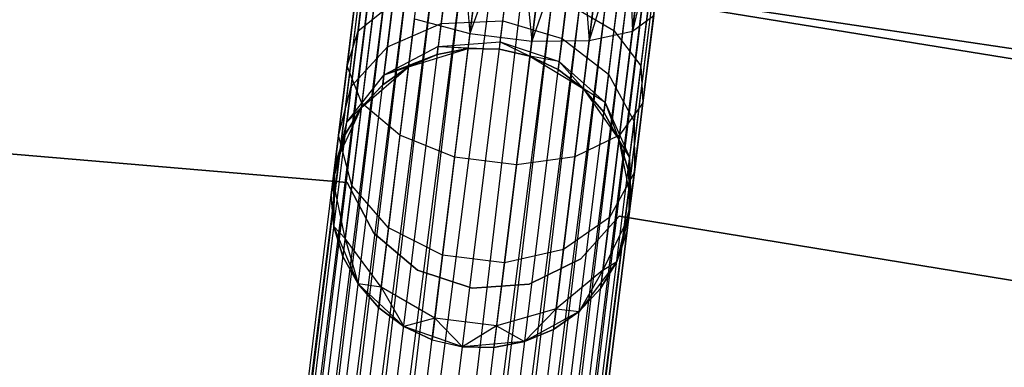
# Model space of a CAD drawing. Extents: x -102 to 102, y -101 to 102.
# Tile 435 of 481: x 4.35 to 10.92, y 58.88 to 61.19. Entities that reach past the tile are written whole.
import ezdxf

# ---------------------------------------------------------------- set-up
doc = ezdxf.new("R2010")
doc.units = 0
doc.header["$LTSCALE"] = 25.4
doc.layers.get('0').update_dxf_attribs({"linetype": 'CONTINUOUS'})

# ---------------------------------------------------------------- blocks, each defined once
blk = doc.blocks.new('NL2500011659_STL')
at = {"color": 0}
for p, q in [((4.3301, 43.057, -7.3955), (8.9238, 80.1546, -7.3955)), ((4.3301, 43.057, -7.6045), (8.9238, 80.1546, -7.3955)), ((4.3301, 43.057, -7.6045), (8.9238, 80.1546, -7.3955)), ((4.3301, 43.057, -7.3955), (8.9238, 80.1546, -7.3955)), ((8.967, 80.1493, -7.809), (4.3301, 43.057, -7.6045)), ((8.967, 80.1493, -7.809), (4.3301, 43.057, -7.6045)), ((8.9238, 80.1546, -7.3955), (4.3733, 43.0516, -7.191)), ((8.9238, 80.1546, -7.3955), (4.3733, 43.0516, -7.191)), ((4.3733, 43.0516, -7.809), (8.967, 80.1493, -7.809)), ((4.3733, 43.0516, -7.809), (8.967, 80.1493, -7.809)), ((4.3733, 43.0516, -7.191), (9.0513, 80.1388, -7)), ((4.3733, 43.0516, -7.191), (9.0513, 80.1388, -7)), ((4.4577, 43.0412, -8), (8.967, 80.1493, -7.809)), ((4.4577, 43.0412, -8), (8.967, 80.1493, -7.809)), ((4.4577, 43.0412, -7), (9.0513, 80.1388, -7)), ((4.4577, 43.0412, -7), (9.0513, 80.1388, -7)), ((9.1733, 80.1237, -8.1691), (4.4577, 43.0412, -8)), ((9.1733, 80.1237, -8.1691), (4.4577, 43.0412, -8)), ((9.0513, 80.1388, -7), (4.5796, 43.0261, -6.8309)), ((9.0513, 80.1388, -7), (4.5796, 43.0261, -6.8309)), ((4.5796, 43.0261, -8.1691), (9.1733, 80.1237, -8.1691)), ((4.5796, 43.0261, -8.1691), (9.1733, 80.1237, -8.1691)), ((4.5796, 43.0261, -6.8309), (9.3275, 80.1046, -6.691)), ((4.5796, 43.0261, -6.8309), (9.3275, 80.1046, -6.691)), ((4.7338, 43.007, -8.309), (9.1733, 80.1237, -8.1691)), ((4.7338, 43.007, -8.309), (9.1733, 80.1237, -8.1691)), ((4.7338, 43.007, -6.691), (9.3275, 80.1046, -6.691)), ((4.7338, 43.007, -6.691), (9.3275, 80.1046, -6.691)), ((9.3275, 80.1046, -6.691), (4.9135, 42.9847, -6.5865)), ((9.3275, 80.1046, -6.691), (4.9135, 42.9847, -6.5865)), ((9.5071, 80.0824, -8.4135), (4.7338, 43.007, -8.309)), ((9.5071, 80.0824, -8.4135), (4.7338, 43.007, -8.309)), ((4.9135, 42.9847, -8.4135), (9.5071, 80.0824, -8.4135)), ((4.9135, 42.9847, -8.4135), (9.5071, 80.0824, -8.4135)), ((4.9135, 42.9847, -6.5865), (9.7045, 80.058, -6.5218)), ((4.9135, 42.9847, -6.5865), (9.7045, 80.058, -6.5218)), ((5.1108, 42.9603, -8.4782), (9.5071, 80.0824, -8.4135)), ((5.1108, 42.9603, -8.4782), (9.5071, 80.0824, -8.4135)), ((5.1108, 42.9603, -6.5218), (9.7045, 80.058, -6.5218)), ((5.1108, 42.9603, -6.5218), (9.7045, 80.058, -6.5218)), ((5.1108, 42.9603, -8.4782), (9.9108, 80.0324, -8.5)), ((5.1108, 42.9603, -8.4782), (9.9108, 80.0324, -8.5)), ((5.3171, 42.9348, -6.5), (9.9108, 80.0324, -6.5)), ((5.3171, 42.9348, -6.5), (9.9108, 80.0324, -6.5)), ((5.3171, 42.9348, -8.5), (9.9108, 80.0324, -8.5)), ((5.3171, 42.9348, -8.5), (9.9108, 80.0324, -8.5)), ((5.5235, 42.9092, -8.4782), (9.9108, 80.0324, -8.5)), ((5.5235, 42.9092, -8.4782), (9.9108, 80.0324, -8.5)), ((5.5235, 42.9092, -6.5218), (10.1171, 80.0069, -6.5218)), ((5.5235, 42.9092, -6.5218), (10.1171, 80.0069, -6.5218)), ((10.3145, 79.9824, -8.4135), (5.5235, 42.9092, -8.4782)), ((10.3145, 79.9824, -8.4135), (5.5235, 42.9092, -8.4782)), ((10.1171, 80.0069, -6.5218), (5.7208, 42.8848, -6.5865)), ((10.1171, 80.0069, -6.5218), (5.7208, 42.8848, -6.5865)), ((5.7208, 42.8848, -8.4135), (10.3145, 79.9824, -8.4135)), ((5.7208, 42.8848, -8.4135), (10.3145, 79.9824, -8.4135)), ((5.9004, 42.8625, -8.309), (10.3145, 79.9824, -8.4135)), ((5.9004, 42.8625, -8.309), (10.3145, 79.9824, -8.4135)), ((5.7208, 42.8848, -6.5865), (10.4941, 79.9602, -6.691)), ((5.7208, 42.8848, -6.5865), (10.4941, 79.9602, -6.691)), ((5.9004, 42.8625, -6.691), (10.4941, 79.9602, -6.691)), ((5.9004, 42.8625, -6.691), (10.4941, 79.9602, -6.691)), ((10.6483, 79.9411, -8.1691), (5.9004, 42.8625, -8.309)), ((10.6483, 79.9411, -8.1691), (5.9004, 42.8625, -8.309)), ((10.4941, 79.9602, -6.691), (6.0546, 42.8434, -6.8309)), ((10.4941, 79.9602, -6.691), (6.0546, 42.8434, -6.8309)), ((6.0546, 42.8434, -8.1691), (10.6483, 79.9411, -8.1691)), ((6.0546, 42.8434, -8.1691), (10.6483, 79.9411, -8.1691)), ((6.0546, 42.8434, -6.8309), (10.7703, 79.926, -7)), ((6.0546, 42.8434, -6.8309), (10.7703, 79.926, -7)), ((6.1766, 42.8283, -8), (10.6483, 79.9411, -8.1691)), ((6.1766, 42.8283, -8), (10.6483, 79.9411, -8.1691)), ((6.1766, 42.8283, -7), (10.7703, 79.926, -7)), ((6.1766, 42.8283, -7), (10.7703, 79.926, -7)), ((10.8546, 79.9155, -7.809), (6.1766, 42.8283, -8)), ((10.8546, 79.9155, -7.809), (6.1766, 42.8283, -8)), ((10.7703, 79.926, -7), (6.261, 42.8179, -7.191)), ((10.7703, 79.926, -7), (6.261, 42.8179, -7.191)), ((6.261, 42.8179, -7.809), (10.8546, 79.9155, -7.809)), ((6.261, 42.8179, -7.809), (10.8546, 79.9155, -7.809)), ((6.261, 42.8179, -7.191), (10.8978, 79.9102, -7.3955)), ((6.261, 42.8179, -7.191), (10.8978, 79.9102, -7.3955)), ((6.3041, 42.8125, -7.6045), (10.8546, 79.9155, -7.809)), ((6.3041, 42.8125, -7.6045), (10.8546, 79.9155, -7.809)), ((10.8978, 79.9102, -7.3955), (6.3041, 42.8125, -7.6045)), ((6.3041, 42.8125, -7.3955), (10.8978, 79.9102, -7.3955)), ((10.8978, 79.9102, -7.3955), (6.3041, 42.8125, -7.6045)), ((6.3041, 42.8125, -7.3955), (10.8978, 79.9102, -7.3955)), ((7.2729, 62.0392, -306.5865), (7.3571, 61.1015, -306.6676)), ((7.2729, 62.0392, -306.5865), (7.3571, 61.1015, -306.6676)), ((7.4702, 62.0148, -306.5219), (7.3571, 61.1015, -306.6676)), ((7.4702, 62.0148, -306.5219), (7.3571, 61.1015, -306.6676)), ((7.6766, 61.9892, -306.5), (7.3571, 61.1015, -306.6676)), ((7.6766, 61.9892, -306.5), (7.3571, 61.1015, -306.6676)), ((7.6766, 61.9892, -306.5), (7.7698, 61.0504, -306.6676)), ((7.6766, 61.9892, -306.5), (7.7698, 61.0504, -306.6676)), ((7.8829, 61.9637, -306.5219), (7.7698, 61.0504, -306.6676)), ((7.8829, 61.9637, -306.5219), (7.7698, 61.0504, -306.6676)), ((8.0802, 61.9393, -306.5865), (7.7698, 61.0504, -306.6676)), ((8.0802, 61.9393, -306.5865), (7.7698, 61.0504, -306.6676)), ((8.0802, 61.9393, -306.5865), (8.1532, 61.0555, -306.8285)), ((8.0802, 61.9393, -306.5865), (8.1532, 61.0555, -306.8285)), ((8.2599, 61.917, -306.691), (8.1532, 61.0555, -306.8285)), ((8.2599, 61.917, -306.691), (8.1532, 61.0555, -306.8285)), ((8.4141, 61.8979, -306.8309), (8.1532, 61.0555, -306.8285)), ((8.4141, 61.8979, -306.8309), (8.1532, 61.0555, -306.8285)), ((8.4141, 61.8979, -306.8309), (8.4411, 61.1161, -307.1223)), ((8.4141, 61.8979, -306.8309), (8.4411, 61.1161, -307.1223)), ((8.536, 61.8828, -307), (8.4411, 61.1161, -307.1223)), ((8.536, 61.8828, -307), (8.4411, 61.1161, -307.1223)), ((8.6204, 61.8724, -307.191), (8.4411, 61.1161, -307.1223)), ((8.6204, 61.8724, -307.191), (8.4411, 61.1161, -307.1223)), ((6.6685, 61.5875, -307.8918), (6.6106, 61.1197, -308.132)), ((6.6685, 61.5875, -307.8918), (6.6106, 61.1197, -308.132)), ((6.8319, 61.618, -308.5), (11.473, 60.926, -308.5)), ((11.473, 60.926, -318), (6.8319, 61.618, -318)), ((11.473, 60.926, -318), (6.8319, 61.618, -318)), ((6.8319, 61.618, -308.5), (11.473, 60.926, -308.5)), ((6.6097, 61.466, -307.4985), (6.5376, 60.8838, -307.7974)), ((6.6097, 61.466, -307.4985), (6.5376, 60.8838, -307.7974)), ((12.2229, 60.7292, -316), (7.65, 61.4717, -316)), ((7.65, 61.4717, -315), (12.2229, 60.7292, -315)), ((12.2229, 60.7292, -316), (7.65, 61.4717, -316)), ((7.65, 61.4717, -315), (12.2229, 60.7292, -315)), ((8.3635, 61.4898, -308.2343), (8.318, 61.1216, -308.4233)), ((8.3635, 61.4898, -308.2343), (8.318, 61.1216, -308.4233)), ((7.1944, 61.4055, -308.621), (7.1649, 61.1669, -308.8614)), ((7.1944, 61.4055, -308.621), (7.1649, 61.1669, -308.8614)), ((7.5772, 61.1864, -308.9122), (7.6043, 61.4059, -308.691)), ((7.5772, 61.1864, -308.9122), (7.6043, 61.4059, -308.691)), ((6.6106, 61.1197, -308.132), (6.8429, 61.3042, -308.4233)), ((6.6106, 61.1197, -308.132), (6.8429, 61.3042, -308.4233)), ((6.7222, 61.329, -307.1223), (6.6365, 60.6373, -307.4774)), ((6.7222, 61.329, -307.1223), (6.6365, 60.6373, -307.4774)), ((6.8429, 61.3042, -308.4233), (6.8067, 61.012, -308.7177)), ((6.8429, 61.3042, -308.4233), (6.8067, 61.012, -308.7177)), ((8.0017, 61.3055, -308.621), (7.9722, 61.067, -308.8614)), ((8.0017, 61.3055, -308.621), (7.9722, 61.067, -308.8614)), ((8.0017, 61.3055, -308.621), (8.318, 61.1216, -308.4233)), ((8.0017, 61.3055, -308.621), (8.318, 61.1216, -308.4233)), ((8.5562, 61.3538, -307.8918), (8.4983, 60.886, -308.132)), ((8.5562, 61.3538, -307.8918), (8.4983, 60.886, -308.132)), ((6.9866, 61.2, -306.8285), (6.8903, 60.4229, -307.2274)), ((6.9866, 61.2, -306.8285), (6.8903, 60.4229, -307.2274)), ((6.9866, 61.2, -306.8285), (7.3571, 61.1015, -306.6676)), ((6.9866, 61.2, -306.8285), (7.3571, 61.1015, -306.6676)), ((7.1649, 61.1669, -308.8614), (7.5772, 61.1864, -308.9122)), ((7.1649, 61.1669, -308.8614), (7.5772, 61.1864, -308.9122)), ((7.5597, 61.0454, -309.191), (7.5772, 61.1864, -308.9122)), ((7.5597, 61.0454, -309.191), (7.5772, 61.1864, -308.9122)), ((7.5772, 61.1864, -308.9122), (7.9722, 61.067, -308.8614)), ((7.5772, 61.1864, -308.9122), (7.9722, 61.067, -308.8614)), ((8.4411, 61.1161, -307.1223), (8.5836, 61.2216, -307.4985)), ((8.4411, 61.1161, -307.1223), (8.5836, 61.2216, -307.4985)), ((8.5836, 61.2216, -307.4985), (8.5115, 60.6394, -307.7974)), ((8.5836, 61.2216, -307.4985), (8.5115, 60.6394, -307.7974)), ((6.5376, 60.8838, -307.7974), (6.6106, 61.1197, -308.132)), ((6.5376, 60.8838, -307.7974), (6.6106, 61.1197, -308.132)), ((6.6106, 61.1197, -308.132), (6.5646, 60.7484, -308.5061)), ((6.6106, 61.1197, -308.132), (6.5646, 60.7484, -308.5061)), ((6.8067, 61.012, -308.7177), (7.1649, 61.1669, -308.8614)), ((6.8067, 61.012, -308.7177), (7.1649, 61.1669, -308.8614)), ((7.1649, 61.1669, -308.8614), (7.1459, 61.0138, -309.1643)), ((7.1649, 61.1669, -308.8614), (7.1459, 61.0138, -309.1643)), ((8.1532, 61.0555, -306.8285), (8.4411, 61.1161, -307.1223)), ((8.1532, 61.0555, -306.8285), (8.4411, 61.1161, -307.1223)), ((8.318, 61.1216, -308.4233), (8.2818, 60.8294, -308.7177)), ((8.318, 61.1216, -308.4233), (8.2818, 60.8294, -308.7177)), ((8.318, 61.1216, -308.4233), (8.4983, 60.886, -308.132)), ((8.318, 61.1216, -308.4233), (8.4983, 60.886, -308.132)), ((8.4411, 61.1161, -307.1223), (8.3555, 60.4245, -307.4774)), ((8.4411, 61.1161, -307.1223), (8.3555, 60.4245, -307.4774)), ((7.1459, 61.0138, -309.1643), (7.5597, 61.0454, -309.191)), ((7.1459, 61.0138, -309.1643), (7.5597, 61.0454, -309.191)), ((7.3571, 61.1015, -306.6676), (7.2551, 60.2775, -307.0906)), ((7.3571, 61.1015, -306.6676), (7.2551, 60.2775, -307.0906)), ((7.3571, 61.1015, -306.6676), (7.7698, 61.0504, -306.6676)), ((7.3571, 61.1015, -306.6676), (7.7698, 61.0504, -306.6676)), ((7.5537, 60.9968, -309.5), (7.5597, 61.0454, -309.191)), ((7.5537, 60.9968, -309.5), (7.5597, 61.0454, -309.191)), ((7.5597, 61.0454, -309.191), (7.7573, 60.9496, -309.5)), ((7.5597, 61.0454, -309.191), (7.7573, 60.9496, -309.5)), ((7.5597, 61.0454, -309.191), (7.9532, 60.9138, -309.1643)), ((7.5597, 61.0454, -309.191), (7.9532, 60.9138, -309.1643)), ((7.7698, 61.0504, -306.6676), (7.6678, 60.2264, -307.0906)), ((7.7698, 61.0504, -306.6676), (7.6678, 60.2264, -307.0906)), ((7.7698, 61.0504, -306.6676), (8.1532, 61.0555, -306.8285)), ((7.7698, 61.0504, -306.6676), (8.1532, 61.0555, -306.8285)), ((7.9722, 61.067, -308.8614), (7.9532, 60.9138, -309.1643)), ((7.9722, 61.067, -308.8614), (7.9532, 60.9138, -309.1643)), ((7.9722, 61.067, -308.8614), (8.2818, 60.8294, -308.7177)), ((7.9722, 61.067, -308.8614), (8.2818, 60.8294, -308.7177)), ((8.1532, 61.0555, -306.8285), (8.057, 60.2784, -307.2274)), ((8.1532, 61.0555, -306.8285), (8.057, 60.2784, -307.2274)), ((6.5646, 60.7484, -308.5061), (6.8067, 61.012, -308.7177)), ((6.5646, 60.7484, -308.5061), (6.8067, 61.012, -308.7177)), ((7.1459, 61.0138, -309.1643), (6.7835, 60.8244, -309.0887)), ((7.1459, 61.0138, -309.1643), (6.7835, 60.8244, -309.0887)), ((6.8067, 61.012, -308.7177), (6.7835, 60.8244, -309.0887)), ((6.8067, 61.012, -308.7177), (6.7835, 60.8244, -309.0887)), ((6.9469, 60.8795, -314), (7.3447, 61.0007, -314)), ((6.9469, 60.8795, -314), (7.3447, 61.0007, -314)), ((7.1394, 60.961, -309.5), (7.1459, 61.0138, -309.1643)), ((7.1394, 60.961, -309.5), (7.1459, 61.0138, -309.1643)), ((7.3447, 61.0007, -309.5), (7.1394, 60.961, -309.5)), ((7.1394, 60.961, -309.5), (7.3447, 61.0007, -314)), ((7.1394, 60.961, -309.5), (7.3447, 61.0007, -314)), ((7.3447, 61.0007, -309.5), (7.1394, 60.961, -309.5)), ((7.3447, 61.0007, -309.5), (7.1459, 61.0138, -309.1643)), ((7.1459, 61.0138, -309.1643), (7.5537, 60.9968, -309.5)), ((7.3447, 61.0007, -309.5), (7.1459, 61.0138, -309.1643)), ((7.1459, 61.0138, -309.1643), (7.5537, 60.9968, -309.5)), ((7.3447, 61.0007, -314), (7.5537, 60.9968, -314)), ((7.5537, 60.9968, -309.5), (7.3447, 61.0007, -309.5)), ((7.3447, 61.0007, -309.5), (7.3447, 61.0007, -314)), ((7.3447, 61.0007, -309.5), (7.3447, 61.0007, -314)), ((7.5537, 60.9968, -309.5), (7.3447, 61.0007, -309.5)), ((7.3447, 61.0007, -314), (7.5537, 60.9968, -314)), ((7.5537, 60.9968, -314), (7.7573, 60.9496, -314)), ((7.7573, 60.9496, -309.5), (7.5537, 60.9968, -309.5)), ((7.5537, 60.9968, -309.5), (7.5537, 60.9968, -314)), ((7.5537, 60.9968, -309.5), (7.5537, 60.9968, -314)), ((7.7573, 60.9496, -309.5), (7.5537, 60.9968, -309.5)), ((7.5537, 60.9968, -314), (7.7573, 60.9496, -314)), ((7.1394, 60.961, -309.5), (6.7835, 60.8244, -309.0887)), ((7.1394, 60.961, -309.5), (6.7835, 60.8244, -309.0887)), ((7.1394, 60.961, -309.5), (6.9469, 60.8795, -309.5)), ((6.9469, 60.8795, -314), (7.1394, 60.961, -309.5)), ((7.1394, 60.961, -309.5), (6.9469, 60.8795, -309.5)), ((6.9469, 60.8795, -314), (7.1394, 60.961, -309.5)), ((7.7573, 60.9496, -314), (8.1135, 60.7351, -314)), ((7.9532, 60.9138, -309.1643), (7.7573, 60.9496, -309.5)), ((7.9532, 60.9138, -309.1643), (7.7573, 60.9496, -309.5)), ((7.9467, 60.861, -309.5), (7.7573, 60.9496, -309.5)), ((7.7573, 60.9496, -314), (7.9467, 60.861, -309.5)), ((7.7573, 60.9496, -314), (8.1135, 60.7351, -314)), ((7.7573, 60.9496, -309.5), (7.7573, 60.9496, -314)), ((7.7573, 60.9496, -309.5), (7.7573, 60.9496, -314)), ((7.9467, 60.861, -309.5), (7.7573, 60.9496, -309.5)), ((7.7573, 60.9496, -314), (7.9467, 60.861, -309.5)), ((7.9532, 60.9138, -309.1643), (7.9467, 60.861, -309.5)), ((7.9532, 60.9138, -309.1643), (7.9467, 60.861, -309.5)), ((7.9532, 60.9138, -309.1643), (8.1135, 60.7351, -309.5)), ((7.9532, 60.9138, -309.1643), (8.1135, 60.7351, -309.5)), ((7.9532, 60.9138, -309.1643), (8.2585, 60.6418, -309.0887)), ((7.9532, 60.9138, -309.1643), (8.2585, 60.6418, -309.0887)), ((6.5376, 60.8838, -307.7974), (6.4804, 60.4218, -308.263)), ((6.5376, 60.8838, -307.7974), (6.4804, 60.4218, -308.263)), ((6.6365, 60.6373, -307.4774), (6.5376, 60.8838, -307.7974)), ((6.6365, 60.6373, -307.4774), (6.5376, 60.8838, -307.7974)), ((6.6328, 60.607, -314), (6.9469, 60.8795, -314)), ((6.6328, 60.607, -314), (6.9469, 60.8795, -314)), ((6.9469, 60.8795, -309.5), (6.7755, 60.7598, -309.5)), ((6.7755, 60.7598, -309.5), (6.9469, 60.8795, -314)), ((6.7755, 60.7598, -309.5), (6.9469, 60.8795, -314)), ((6.9469, 60.8795, -309.5), (6.7755, 60.7598, -309.5)), ((6.9469, 60.8795, -309.5), (6.7835, 60.8244, -309.0887)), ((6.9469, 60.8795, -309.5), (6.7835, 60.8244, -309.0887)), ((6.9469, 60.8795, -309.5), (6.9469, 60.8795, -314)), ((6.9469, 60.8795, -309.5), (6.9469, 60.8795, -314)), ((8.1135, 60.7351, -309.5), (7.9467, 60.861, -309.5)), ((7.9467, 60.861, -309.5), (8.1135, 60.7351, -314)), ((7.9467, 60.861, -309.5), (8.1135, 60.7351, -314)), ((8.1135, 60.7351, -309.5), (7.9467, 60.861, -309.5)), ((8.4983, 60.886, -308.132), (8.4523, 60.5147, -308.5061)), ((8.4983, 60.886, -308.132), (8.4523, 60.5147, -308.5061)), ((8.4983, 60.886, -308.132), (8.5115, 60.6394, -307.7974)), ((8.4983, 60.886, -308.132), (8.5115, 60.6394, -307.7974)), ((6.5351, 60.5101, -308.9774), (6.7835, 60.8244, -309.0887)), ((6.5351, 60.5101, -308.9774), (6.7835, 60.8244, -309.0887)), ((6.7835, 60.8244, -309.0887), (6.7755, 60.7598, -309.5)), ((6.7835, 60.8244, -309.0887), (6.7755, 60.7598, -309.5)), ((8.2818, 60.8294, -308.7177), (8.2585, 60.6418, -309.0887)), ((8.2818, 60.8294, -308.7177), (8.2585, 60.6418, -309.0887)), ((8.2818, 60.8294, -308.7177), (8.4523, 60.5147, -308.5061)), ((8.2818, 60.8294, -308.7177), (8.4523, 60.5147, -308.5061)), ((6.4804, 60.4218, -308.263), (6.5646, 60.7484, -308.5061)), ((6.4804, 60.4218, -308.263), (6.5646, 60.7484, -308.5061)), ((6.7755, 60.7598, -309.5), (6.5351, 60.5101, -308.9774)), ((6.7755, 60.7598, -309.5), (6.5351, 60.5101, -308.9774)), ((6.5646, 60.7484, -308.5061), (6.5351, 60.5101, -308.9774)), ((6.5646, 60.7484, -308.5061), (6.5351, 60.5101, -308.9774)), ((6.7755, 60.7598, -309.5), (6.6328, 60.607, -309.5)), ((6.6328, 60.607, -314), (6.7755, 60.7598, -309.5)), ((6.7755, 60.7598, -309.5), (6.6328, 60.607, -309.5)), ((6.6328, 60.607, -314), (6.7755, 60.7598, -309.5)), ((8.1135, 60.7351, -314), (8.3517, 60.3942, -314)), ((8.2585, 60.6418, -309.0887), (8.1135, 60.7351, -309.5)), ((8.2585, 60.6418, -309.0887), (8.1135, 60.7351, -309.5)), ((8.2505, 60.5771, -309.5), (8.1135, 60.7351, -309.5)), ((8.1135, 60.7351, -314), (8.2505, 60.5771, -309.5)), ((8.1135, 60.7351, -314), (8.3517, 60.3942, -314)), ((8.1135, 60.7351, -309.5), (8.1135, 60.7351, -314)), ((8.1135, 60.7351, -309.5), (8.1135, 60.7351, -314)), ((8.2505, 60.5771, -309.5), (8.1135, 60.7351, -309.5)), ((8.1135, 60.7351, -314), (8.2505, 60.5771, -309.5)), ((6.4567, 60.2303, -314), (6.6328, 60.607, -314)), ((6.4567, 60.2303, -314), (6.6328, 60.607, -314)), ((6.6328, 60.607, -309.5), (6.5249, 60.4279, -309.5)), ((6.5249, 60.4279, -309.5), (6.6328, 60.607, -314)), ((6.5249, 60.4279, -309.5), (6.6328, 60.607, -314)), ((6.6328, 60.607, -309.5), (6.5249, 60.4279, -309.5)), ((6.6328, 60.607, -309.5), (6.5351, 60.5101, -308.9774)), ((6.6328, 60.607, -309.5), (6.5351, 60.5101, -308.9774)), ((6.6365, 60.6373, -307.4774), (6.5686, 60.0884, -308.0305)), ((6.6365, 60.6373, -307.4774), (6.5686, 60.0884, -308.0305)), ((6.6328, 60.607, -309.5), (6.6328, 60.607, -314)), ((6.6328, 60.607, -309.5), (6.6328, 60.607, -314)), ((6.8903, 60.4229, -307.2274), (6.6365, 60.6373, -307.4774)), ((6.8903, 60.4229, -307.2274), (6.6365, 60.6373, -307.4774)), ((8.2585, 60.6418, -309.0887), (8.2505, 60.5771, -309.5)), ((8.2585, 60.6418, -309.0887), (8.2505, 60.5771, -309.5)), ((8.2585, 60.6418, -309.0887), (8.3517, 60.3942, -309.5)), ((8.2585, 60.6418, -309.0887), (8.3517, 60.3942, -309.5)), ((8.2585, 60.6418, -309.0887), (8.4228, 60.2763, -308.9774)), ((8.2585, 60.6418, -309.0887), (8.4228, 60.2763, -308.9774)), ((8.5115, 60.6394, -307.7974), (8.3555, 60.4245, -307.4774)), ((8.5115, 60.6394, -307.7974), (8.3555, 60.4245, -307.4774)), ((8.5115, 60.6394, -307.7974), (8.4543, 60.1773, -308.263)), ((8.5115, 60.6394, -307.7974), (8.4543, 60.1773, -308.263)), ((8.3517, 60.3942, -309.5), (8.2505, 60.5771, -309.5)), ((8.2505, 60.5771, -309.5), (8.3517, 60.3942, -314)), ((8.2505, 60.5771, -309.5), (8.3517, 60.3942, -314)), ((8.3517, 60.3942, -309.5), (8.2505, 60.5771, -309.5)), ((6.4436, 60.1251, -308.8497), (6.5351, 60.5101, -308.9774)), ((6.4436, 60.1251, -308.8497), (6.5351, 60.5101, -308.9774)), ((6.5249, 60.4279, -309.5), (6.5351, 60.5101, -308.9774)), ((6.5249, 60.4279, -309.5), (6.5351, 60.5101, -308.9774)), ((8.4523, 60.5147, -308.5061), (8.4228, 60.2763, -308.9774)), ((8.4523, 60.5147, -308.5061), (8.4228, 60.2763, -308.9774)), ((8.4523, 60.5147, -308.5061), (8.4543, 60.1773, -308.263)), ((8.4523, 60.5147, -308.5061), (8.4543, 60.1773, -308.263)), ((6.5249, 60.4279, -309.5), (6.4436, 60.1251, -308.8497)), ((6.5249, 60.4279, -309.5), (6.4436, 60.1251, -308.8497)), ((6.4804, 60.4218, -308.263), (6.4436, 60.1251, -308.8497)), ((6.4804, 60.4218, -308.263), (6.4436, 60.1251, -308.8497)), ((6.5249, 60.4279, -309.5), (6.4567, 60.2303, -309.5)), ((6.4567, 60.2303, -314), (6.5249, 60.4279, -309.5)), ((6.5249, 60.4279, -309.5), (6.4567, 60.2303, -309.5)), ((6.4567, 60.2303, -314), (6.5249, 60.4279, -309.5)), ((6.5686, 60.0884, -308.0305), (6.4804, 60.4218, -308.263)), ((6.5686, 60.0884, -308.0305), (6.4804, 60.4218, -308.263)), ((6.8903, 60.4229, -307.2274), (6.814, 59.8062, -307.8489)), ((6.8903, 60.4229, -307.2274), (6.814, 59.8062, -307.8489)), ((7.2551, 60.2775, -307.0906), (6.8903, 60.4229, -307.2274)), ((7.2551, 60.2775, -307.0906), (6.8903, 60.4229, -307.2274)), ((8.3555, 60.4245, -307.4774), (8.057, 60.2784, -307.2274)), ((8.3555, 60.4245, -307.4774), (8.057, 60.2784, -307.2274)), ((8.3555, 60.4245, -307.4774), (8.2875, 59.8756, -308.0305)), ((8.3555, 60.4245, -307.4774), (8.2875, 59.8756, -308.0305)), ((8.3517, 60.3942, -314), (8.4306, 59.9859, -314)), ((8.4228, 60.2763, -308.9774), (8.3517, 60.3942, -309.5)), ((8.4228, 60.2763, -308.9774), (8.3517, 60.3942, -309.5)), ((8.4126, 60.1942, -309.5), (8.3517, 60.3942, -309.5)), ((8.3517, 60.3942, -314), (8.4126, 60.1942, -309.5)), ((8.3517, 60.3942, -314), (8.4306, 59.9859, -314)), ((8.3517, 60.3942, -309.5), (8.3517, 60.3942, -314)), ((8.3517, 60.3942, -309.5), (8.3517, 60.3942, -314)), ((8.4126, 60.1942, -309.5), (8.3517, 60.3942, -309.5)), ((8.3517, 60.3942, -314), (8.4126, 60.1942, -309.5)), ((3.7371, 60.3455, -312), (6.5372, 60.1074, -312)), ((6.5372, 60.1074, -314), (3.7371, 60.3455, -314)), ((6.5372, 60.1074, -314), (3.7371, 60.3455, -314)), ((3.7371, 60.3455, -312), (6.5372, 60.1074, -312)), ((7.2551, 60.2775, -307.0906), (7.1742, 59.6237, -307.7495)), ((7.2551, 60.2775, -307.0906), (7.1742, 59.6237, -307.7495)), ((7.6678, 60.2264, -307.0906), (7.2551, 60.2775, -307.0906)), ((7.6678, 60.2264, -307.0906), (7.2551, 60.2775, -307.0906)), ((8.057, 60.2784, -307.2274), (7.6678, 60.2264, -307.0906)), ((8.057, 60.2784, -307.2274), (7.6678, 60.2264, -307.0906)), ((8.057, 60.2784, -307.2274), (7.9806, 59.6617, -307.8489)), ((8.057, 60.2784, -307.2274), (7.9806, 59.6617, -307.8489)), ((8.4228, 60.2763, -308.9774), (8.4126, 60.1942, -309.5)), ((8.4228, 60.2763, -308.9774), (8.4126, 60.1942, -309.5)), ((8.4228, 60.2763, -308.9774), (8.4176, 59.8807, -308.8497)), ((8.4228, 60.2763, -308.9774), (8.4176, 59.8807, -308.8497)), ((8.4228, 60.2763, -308.9774), (8.4306, 59.9859, -309.5)), ((8.4228, 60.2763, -308.9774), (8.4306, 59.9859, -309.5)), ((6.431, 60.0229, -309.5), (6.4567, 60.2303, -314)), ((6.431, 60.0229, -309.5), (6.4567, 60.2303, -314)), ((6.4567, 60.2303, -309.5), (6.4436, 60.1251, -308.8497)), ((6.4567, 60.2303, -309.5), (6.4436, 60.1251, -308.8497)), ((6.449, 59.8146, -314), (6.4567, 60.2303, -314)), ((6.449, 59.8146, -314), (6.4567, 60.2303, -314)), ((6.4567, 60.2303, -309.5), (6.4567, 60.2303, -314)), ((6.4567, 60.2303, -309.5), (6.4567, 60.2303, -314)), ((7.6678, 60.2264, -307.0906), (7.5868, 59.5726, -307.7495)), ((7.6678, 60.2264, -307.0906), (7.5868, 59.5726, -307.7495)), ((8.4306, 59.9859, -309.5), (8.4126, 60.1942, -309.5)), ((8.4126, 60.1942, -309.5), (8.4306, 59.9859, -314)), ((8.4126, 60.1942, -309.5), (8.4306, 59.9859, -314)), ((8.4306, 59.9859, -309.5), (8.4126, 60.1942, -309.5)), ((6.4436, 60.1251, -308.8497), (6.431, 60.0229, -309.5)), ((6.4436, 60.1251, -308.8497), (6.431, 60.0229, -309.5)), ((6.5249, 59.736, -308.7274), (6.4436, 60.1251, -308.8497)), ((6.4436, 60.1251, -308.8497), (6.449, 59.8146, -309.5)), ((6.4436, 60.1251, -308.8497), (6.449, 59.8146, -309.5)), ((6.5249, 59.736, -308.7274), (6.4436, 60.1251, -308.8497)), ((8.4543, 60.1773, -308.263), (8.2875, 59.8756, -308.0305)), ((8.4543, 60.1773, -308.263), (8.2875, 59.8756, -308.0305)), ((8.4543, 60.1773, -308.263), (8.4176, 59.8807, -308.8497)), ((8.4543, 60.1773, -308.263), (8.4176, 59.8807, -308.8497)), ((6.5686, 60.0884, -308.0305), (6.5249, 59.736, -308.7274)), ((6.5686, 60.0884, -308.0305), (6.5249, 59.736, -308.7274)), ((6.5372, 60.1074, -312), (6.5372, 60.1074, -314)), ((6.5372, 60.1074, -312), (6.5372, 60.1074, -314)), ((6.5372, 60.1074, -312), (6.7157, 59.7695, -312)), ((6.7157, 59.7695, -314), (6.5372, 60.1074, -314)), ((6.7157, 59.7695, -314), (6.5372, 60.1074, -314)), ((6.5372, 60.1074, -312), (6.7157, 59.7695, -312)), ((6.814, 59.8062, -307.8489), (6.5686, 60.0884, -308.0305)), ((6.814, 59.8062, -307.8489), (6.5686, 60.0884, -308.0305)), ((6.431, 60.0229, -309.5), (6.449, 59.8146, -309.5)), ((6.449, 59.8146, -314), (6.431, 60.0229, -309.5)), ((6.431, 60.0229, -309.5), (6.449, 59.8146, -309.5)), ((6.449, 59.8146, -314), (6.431, 60.0229, -309.5)), ((8.4306, 59.9859, -314), (8.3367, 59.5808, -314)), ((8.4306, 59.9859, -314), (8.3367, 59.5808, -314)), ((8.4306, 59.9859, -314), (8.4049, 59.7784, -309.5)), ((8.4306, 59.9859, -314), (8.4049, 59.7784, -309.5)), ((8.4176, 59.8807, -308.8497), (8.4306, 59.9859, -309.5)), ((8.4176, 59.8807, -308.8497), (8.4306, 59.9859, -309.5)), ((8.4306, 59.9859, -309.5), (8.4306, 59.9859, -314)), ((8.4306, 59.9859, -309.5), (8.4306, 59.9859, -314)), ((8.2875, 59.8756, -308.0305), (7.9806, 59.6617, -307.8489)), ((8.2875, 59.8756, -308.0305), (7.9806, 59.6617, -307.8489)), ((8.0964, 59.5985, -312), (8.352, 59.8827, -312)), ((8.352, 59.8827, -314), (8.0964, 59.5985, -314)), ((8.352, 59.8827, -314), (8.0964, 59.5985, -314)), ((8.0964, 59.5985, -312), (8.352, 59.8827, -312)), ((8.4176, 59.8807, -308.8497), (8.2438, 59.5232, -308.7274)), ((8.4176, 59.8807, -308.8497), (8.2438, 59.5232, -308.7274)), ((8.2875, 59.8756, -308.0305), (8.2438, 59.5232, -308.7274)), ((8.2875, 59.8756, -308.0305), (8.2438, 59.5232, -308.7274)), ((8.4176, 59.8807, -308.8497), (8.3367, 59.5808, -309.5)), ((8.4176, 59.8807, -308.8497), (8.3367, 59.5808, -309.5)), ((8.352, 59.8827, -312), (8.352, 59.8827, -314)), ((8.352, 59.8827, -312), (11.1248, 59.4308, -312)), ((11.1248, 59.4308, -314), (8.352, 59.8827, -314)), ((8.352, 59.8827, -312), (8.352, 59.8827, -314)), ((11.1248, 59.4308, -314), (8.352, 59.8827, -314)), ((8.352, 59.8827, -312), (11.1248, 59.4308, -312)), ((8.4176, 59.8807, -308.8497), (8.4049, 59.7784, -309.5)), ((8.4176, 59.8807, -308.8497), (8.4049, 59.7784, -309.5)), ((6.6111, 59.4317, -314), (6.449, 59.8146, -314)), ((6.5249, 59.736, -308.7274), (6.449, 59.8146, -309.5)), ((6.449, 59.8146, -309.5), (6.5099, 59.6146, -309.5)), ((6.5249, 59.736, -308.7274), (6.449, 59.8146, -309.5)), ((6.5099, 59.6146, -309.5), (6.449, 59.8146, -314)), ((6.6111, 59.4317, -314), (6.449, 59.8146, -314)), ((6.5099, 59.6146, -309.5), (6.449, 59.8146, -314)), ((6.449, 59.8146, -309.5), (6.5099, 59.6146, -309.5)), ((6.449, 59.8146, -309.5), (6.449, 59.8146, -314)), ((6.449, 59.8146, -309.5), (6.449, 59.8146, -314)), ((6.814, 59.8062, -307.8489), (6.7649, 59.4102, -308.632)), ((6.814, 59.8062, -307.8489), (6.7649, 59.4102, -308.632)), ((7.1742, 59.6237, -307.7495), (6.814, 59.8062, -307.8489)), ((7.1742, 59.6237, -307.7495), (6.814, 59.8062, -307.8489)), ((6.5249, 59.736, -308.7274), (6.5099, 59.6146, -309.5)), ((6.5249, 59.736, -308.7274), (6.5099, 59.6146, -309.5)), ((6.7649, 59.4102, -308.632), (6.5249, 59.736, -308.7274)), ((6.5249, 59.736, -308.7274), (6.6111, 59.4317, -309.5)), ((6.5249, 59.736, -308.7274), (6.6111, 59.4317, -309.5)), ((6.7649, 59.4102, -308.632), (6.5249, 59.736, -308.7274)), ((6.7157, 59.7695, -312), (6.7157, 59.7695, -314)), ((6.7157, 59.7695, -312), (6.7157, 59.7695, -314)), ((6.7157, 59.7695, -312), (7.0081, 59.5232, -312)), ((7.0081, 59.5232, -314), (6.7157, 59.7695, -314)), ((7.0081, 59.5232, -314), (6.7157, 59.7695, -314)), ((6.7157, 59.7695, -312), (7.0081, 59.5232, -312)), ((8.3367, 59.5808, -309.5), (8.4049, 59.7784, -309.5)), ((8.4049, 59.7784, -309.5), (8.3367, 59.5808, -314)), ((8.4049, 59.7784, -309.5), (8.3367, 59.5808, -314)), ((8.3367, 59.5808, -309.5), (8.4049, 59.7784, -309.5)), ((7.9806, 59.6617, -307.8489), (7.5868, 59.5726, -307.7495)), ((7.9806, 59.6617, -307.8489), (7.5868, 59.5726, -307.7495)), ((7.9806, 59.6617, -307.8489), (7.9316, 59.2657, -308.632)), ((7.9806, 59.6617, -307.8489), (7.9316, 59.2657, -308.632)), ((6.5099, 59.6146, -309.5), (6.6111, 59.4317, -309.5)), ((6.6111, 59.4317, -314), (6.5099, 59.6146, -309.5)), ((6.5099, 59.6146, -309.5), (6.6111, 59.4317, -309.5)), ((6.6111, 59.4317, -314), (6.5099, 59.6146, -309.5)), ((7.1742, 59.6237, -307.7495), (7.1222, 59.2039, -308.5797)), ((7.1742, 59.6237, -307.7495), (7.1222, 59.2039, -308.5797)), ((7.5868, 59.5726, -307.7495), (7.1742, 59.6237, -307.7495)), ((7.5868, 59.5726, -307.7495), (7.1742, 59.6237, -307.7495)), ((7.7528, 59.431, -312), (8.0964, 59.5985, -312)), ((8.0964, 59.5985, -314), (7.7528, 59.431, -314)), ((8.0964, 59.5985, -314), (7.7528, 59.431, -314)), ((7.7528, 59.431, -312), (8.0964, 59.5985, -312)), ((8.0964, 59.5985, -312), (8.0964, 59.5985, -314)), ((8.0964, 59.5985, -312), (8.0964, 59.5985, -314)), ((7.5868, 59.5726, -307.7495), (7.5348, 59.1528, -308.5797)), ((7.5868, 59.5726, -307.7495), (7.5348, 59.1528, -308.5797)), ((8.3367, 59.5808, -314), (8.0861, 59.249, -314)), ((8.3367, 59.5808, -314), (8.0861, 59.249, -314)), ((8.2288, 59.4018, -309.5), (8.3367, 59.5808, -309.5)), ((8.3367, 59.5808, -314), (8.2288, 59.4018, -309.5)), ((8.2288, 59.4018, -309.5), (8.3367, 59.5808, -309.5)), ((8.3367, 59.5808, -314), (8.2288, 59.4018, -309.5)), ((8.2438, 59.5232, -308.7274), (8.3367, 59.5808, -309.5)), ((8.2438, 59.5232, -308.7274), (8.3367, 59.5808, -309.5)), ((8.3367, 59.5808, -309.5), (8.3367, 59.5808, -314)), ((8.3367, 59.5808, -309.5), (8.3367, 59.5808, -314)), ((7.0081, 59.5232, -312), (7.0081, 59.5232, -314)), ((7.0081, 59.5232, -312), (7.0081, 59.5232, -314)), ((7.0081, 59.5232, -312), (7.3714, 59.4046, -312)), ((7.3714, 59.4046, -314), (7.0081, 59.5232, -314)), ((7.3714, 59.4046, -314), (7.0081, 59.5232, -314)), ((7.0081, 59.5232, -312), (7.3714, 59.4046, -312)), ((8.2438, 59.5232, -308.7274), (7.9316, 59.2657, -308.632)), ((8.2438, 59.5232, -308.7274), (7.9316, 59.2657, -308.632)), ((8.2438, 59.5232, -308.7274), (8.0861, 59.249, -309.5)), ((8.2438, 59.5232, -308.7274), (8.0861, 59.249, -309.5)), ((8.2438, 59.5232, -308.7274), (8.2288, 59.4018, -309.5)), ((8.2438, 59.5232, -308.7274), (8.2288, 59.4018, -309.5)), ((6.9149, 59.1478, -314), (6.6111, 59.4317, -314)), ((6.7649, 59.4102, -308.632), (6.6111, 59.4317, -309.5)), ((6.6111, 59.4317, -309.5), (6.748, 59.2737, -309.5)), ((6.7649, 59.4102, -308.632), (6.6111, 59.4317, -309.5)), ((6.748, 59.2737, -309.5), (6.6111, 59.4317, -314)), ((6.9149, 59.1478, -314), (6.6111, 59.4317, -314)), ((6.748, 59.2737, -309.5), (6.6111, 59.4317, -314)), ((6.6111, 59.4317, -309.5), (6.748, 59.2737, -309.5)), ((6.6111, 59.4317, -309.5), (6.6111, 59.4317, -314)), ((6.6111, 59.4317, -309.5), (6.6111, 59.4317, -314)), ((6.7649, 59.4102, -308.632), (6.748, 59.2737, -309.5)), ((6.7649, 59.4102, -308.632), (6.748, 59.2737, -309.5)), ((7.1222, 59.2039, -308.5797), (6.7649, 59.4102, -308.632)), ((6.7649, 59.4102, -308.632), (6.9149, 59.1478, -309.5)), ((6.7649, 59.4102, -308.632), (6.9149, 59.1478, -309.5)), ((7.1222, 59.2039, -308.5797), (6.7649, 59.4102, -308.632)), ((7.3714, 59.4046, -312), (7.7528, 59.431, -312)), ((7.7528, 59.431, -314), (7.3714, 59.4046, -314)), ((7.7528, 59.431, -314), (7.3714, 59.4046, -314)), ((7.3714, 59.4046, -312), (7.7528, 59.431, -312)), ((7.3714, 59.4046, -312), (7.3714, 59.4046, -314)), ((7.3714, 59.4046, -312), (7.3714, 59.4046, -314)), ((7.7528, 59.431, -312), (7.7528, 59.431, -314)), ((7.7528, 59.431, -312), (7.7528, 59.431, -314)), ((8.0861, 59.249, -309.5), (8.2288, 59.4018, -309.5)), ((8.2288, 59.4018, -309.5), (8.0861, 59.249, -314)), ((8.2288, 59.4018, -309.5), (8.0861, 59.249, -314)), ((8.0861, 59.249, -309.5), (8.2288, 59.4018, -309.5)), ((6.748, 59.2737, -309.5), (6.9149, 59.1478, -309.5)), ((6.9149, 59.1478, -314), (6.748, 59.2737, -309.5)), ((6.748, 59.2737, -309.5), (6.9149, 59.1478, -309.5)), ((6.9149, 59.1478, -314), (6.748, 59.2737, -309.5)), ((7.1222, 59.2039, -308.5797), (6.9149, 59.1478, -309.5)), ((7.1222, 59.2039, -308.5797), (6.9149, 59.1478, -309.5)), ((7.1222, 59.2039, -308.5797), (7.1043, 59.0592, -309.5)), ((7.1222, 59.2039, -308.5797), (7.1043, 59.0592, -309.5)), ((7.5348, 59.1528, -308.5797), (7.1222, 59.2039, -308.5797)), ((7.1222, 59.2039, -308.5797), (7.3079, 59.012, -309.5)), ((7.1222, 59.2039, -308.5797), (7.3079, 59.012, -309.5)), ((7.5348, 59.1528, -308.5797), (7.1222, 59.2039, -308.5797)), ((7.9316, 59.2657, -308.632), (7.5348, 59.1528, -308.5797)), ((7.9316, 59.2657, -308.632), (7.5348, 59.1528, -308.5797)), ((7.9316, 59.2657, -308.632), (7.7222, 59.0478, -309.5)), ((7.9316, 59.2657, -308.632), (7.7222, 59.0478, -309.5)), ((8.0861, 59.249, -314), (7.7222, 59.0478, -314)), ((8.0861, 59.249, -314), (7.7222, 59.0478, -314)), ((7.9316, 59.2657, -308.632), (7.9147, 59.1293, -309.5)), ((7.9316, 59.2657, -308.632), (7.9147, 59.1293, -309.5)), ((7.9147, 59.1293, -309.5), (8.0861, 59.249, -309.5)), ((8.0861, 59.249, -314), (7.9147, 59.1293, -309.5)), ((7.9147, 59.1293, -309.5), (8.0861, 59.249, -309.5)), ((8.0861, 59.249, -314), (7.9147, 59.1293, -309.5)), ((7.9316, 59.2657, -308.632), (8.0861, 59.249, -309.5)), ((7.9316, 59.2657, -308.632), (8.0861, 59.249, -309.5)), ((8.0861, 59.249, -309.5), (8.0861, 59.249, -314)), ((8.0861, 59.249, -309.5), (8.0861, 59.249, -314)), ((7.3079, 59.012, -314), (6.9149, 59.1478, -314)), ((6.9149, 59.1478, -309.5), (7.1043, 59.0592, -309.5)), ((7.1043, 59.0592, -309.5), (6.9149, 59.1478, -314)), ((7.3079, 59.012, -314), (6.9149, 59.1478, -314)), ((7.1043, 59.0592, -309.5), (6.9149, 59.1478, -314)), ((6.9149, 59.1478, -309.5), (7.1043, 59.0592, -309.5)), ((6.9149, 59.1478, -309.5), (6.9149, 59.1478, -314)), ((6.9149, 59.1478, -309.5), (6.9149, 59.1478, -314)), ((7.5348, 59.1528, -308.5797), (7.3079, 59.012, -309.5)), ((7.5348, 59.1528, -308.5797), (7.3079, 59.012, -309.5)), ((7.5348, 59.1528, -308.5797), (7.5169, 59.0081, -309.5)), ((7.5348, 59.1528, -308.5797), (7.5169, 59.0081, -309.5)), ((7.5348, 59.1528, -308.5797), (7.7222, 59.0478, -309.5)), ((7.5348, 59.1528, -308.5797), (7.7222, 59.0478, -309.5)), ((7.7222, 59.0478, -309.5), (7.9147, 59.1293, -309.5)), ((7.9147, 59.1293, -309.5), (7.7222, 59.0478, -314)), ((7.9147, 59.1293, -309.5), (7.7222, 59.0478, -314)), ((7.7222, 59.0478, -309.5), (7.9147, 59.1293, -309.5)), ((7.1043, 59.0592, -309.5), (7.3079, 59.012, -309.5)), ((7.1043, 59.0592, -309.5), (7.3079, 59.012, -309.5)), ((7.1043, 59.0592, -309.5), (7.3079, 59.012, -314)), ((7.1043, 59.0592, -309.5), (7.3079, 59.012, -314)), ((7.7222, 59.0478, -314), (7.3079, 59.012, -314)), ((7.7222, 59.0478, -314), (7.3079, 59.012, -314)), ((7.3079, 59.012, -309.5), (7.5169, 59.0081, -309.5)), ((7.5169, 59.0081, -309.5), (7.3079, 59.012, -314)), ((7.3079, 59.012, -309.5), (7.5169, 59.0081, -309.5)), ((7.3079, 59.012, -309.5), (7.3079, 59.012, -314)), ((7.5169, 59.0081, -309.5), (7.3079, 59.012, -314)), ((7.3079, 59.012, -309.5), (7.3079, 59.012, -314)), ((7.5169, 59.0081, -309.5), (7.7222, 59.0478, -309.5)), ((7.7222, 59.0478, -314), (7.5169, 59.0081, -309.5)), ((7.5169, 59.0081, -309.5), (7.7222, 59.0478, -309.5)), ((7.7222, 59.0478, -314), (7.5169, 59.0081, -309.5)), ((7.7222, 59.0478, -309.5), (7.7222, 59.0478, -314)), ((7.7222, 59.0478, -309.5), (7.7222, 59.0478, -314))]:
    blk.add_line(p, q, dxfattribs=at)

msp = doc.modelspace()

# ---------------------------------------------------------------- block references
at = {"color": 0}
msp.add_blockref('NL2500011659_STL', (0, 0), dxfattribs=at)

doc.saveas('drawing.dxf')
